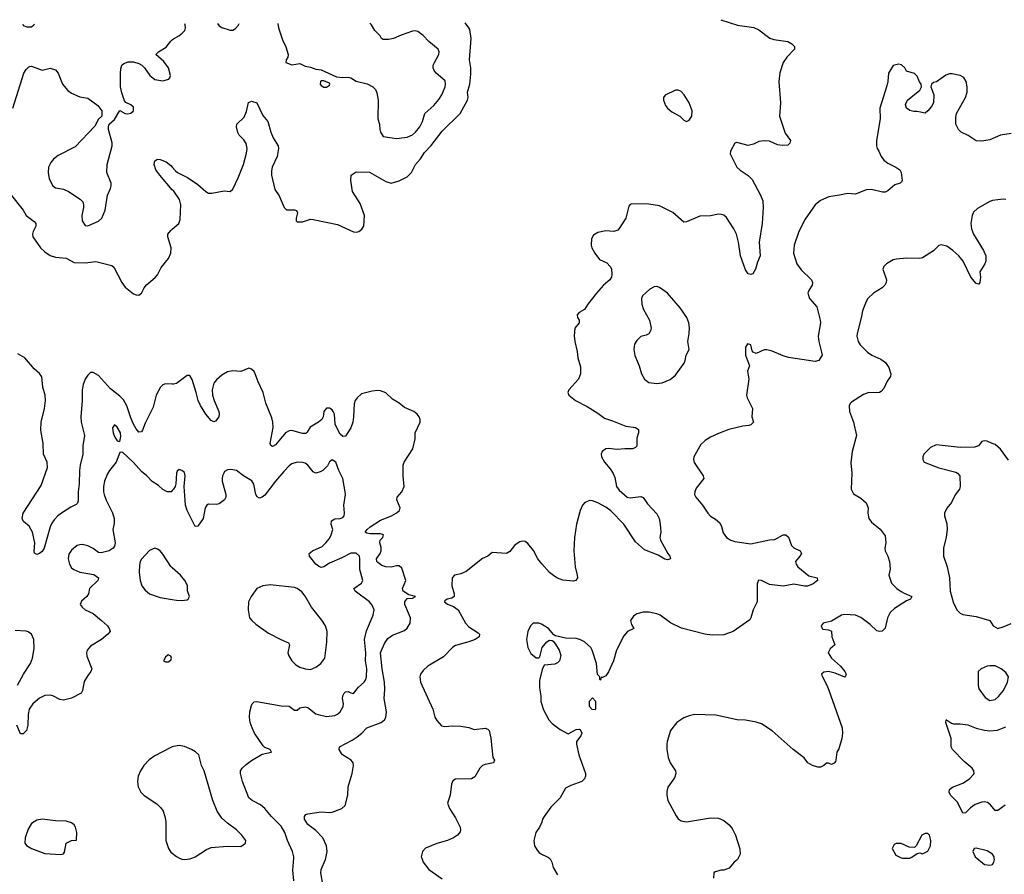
# Model space of a CAD drawing. Header units: inches. Extents: x 2057696 to 2160536, y 827480 to 1016834.
# Tile 416 of 422: x 2138863 to 2146199, y 1009879 to 1016250. Entities that reach past the tile are written whole.
import ezdxf

# ---------------------------------------------------------------- set-up
doc = ezdxf.new("R2010")
doc.units = ezdxf.units.IN
doc.header["$MEASUREMENT"] = 0
for name, color, linetype in [('C1031', 7, 'Continuous'), ('C1040', 7, 'Continuous'), ('C1041', 7, 'Continuous')]:
    doc.layers.add(name, color=color, linetype=linetype)

msp = doc.modelspace()

# ---------------------------------------------------------------- linework, layer by layer
at = {"layer": 'C1031', "color": 5}
for points, elevation in [([(2138885.6, 1016217.1), (2138890, 1016207.3), (2138915.2, 1016195.2), (2138950, 1016197.1), (2138969.3, 1016210), (2138972.1, 1016217.3)], 360), ([(2138810.9, 1015590), (2138894.7, 1015850), (2138910, 1015878.8), (2138930, 1015898.8), (2138939.3, 1015900.7), (2138950, 1015902), (2139030, 1015873), (2139090, 1015887.3), (2139130, 1015874.8), (2139150, 1015851), (2139183.1, 1015770), (2139220.5, 1015720.5), (2139250, 1015701.3), (2139310, 1015674.4), (2139370, 1015664.9), (2139444.7, 1015610), (2139474, 1015570), (2139474, 1015530), (2139450, 1015508), (2139423, 1015457), (2139277.2, 1015302.8), (2139150, 1015237.4), (2139114.4, 1015210), (2139093.9, 1015186.1), (2139077.6, 1015150), (2139074.9, 1015110), (2139083.4, 1015063.4), (2139111, 1015010), (2139130, 1014997.3), (2139190, 1014985.5), (2139226, 1014970), (2139312.8, 1014912.8), (2139332.7, 1014892.7), (2139339.1, 1014870), (2139339.1, 1014850), (2139326, 1014790), (2139328.4, 1014750), (2139350, 1014714.8), (2139370, 1014714), (2139451.2, 1014748.8), (2139475.1, 1014770), (2139499.5, 1014830), (2139518.3, 1014941.7), (2139539.5, 1014990), (2139543.7, 1015010), (2139545.2, 1015030), (2139511.5, 1015111.5), (2139515.6, 1015170), (2139553, 1015310), (2139551.2, 1015331.2), (2139525.2, 1015430), (2139524, 1015450), (2139529, 1015471), (2139570, 1015506), (2139610, 1015572), (2139650, 1015551), (2139668, 1015548), (2139690, 1015553.4), (2139711.5, 1015570), (2139710, 1015597.2), (2139690, 1015615.1), (2139652.5, 1015632.5), (2139643.7, 1015643.7), (2139623.3, 1015703.3), (2139614.7, 1015750), (2139614.3, 1015850), (2139616.3, 1015883.7), (2139624.5, 1015910), (2139638, 1015922), (2139670, 1015936.4), (2139710, 1015936.4), (2139750, 1015923.8), (2139773.4, 1015910), (2139792.7, 1015890), (2139832.5, 1015832.5), (2139870, 1015803.1), (2139930, 1015794), (2139974.5, 1015805.5), (2139982.7, 1015817.3), (2139986, 1015834), (2139971.5, 1015890), (2139937, 1015937), (2139878, 1015990), (2139897.2, 1016010), (2139954.5, 1016045.5), (2139990, 1016090.7), (2140000, 1016099)], 340), ([(2140000, 1014982.3), (2139906, 1015090), (2139876.3, 1015130), (2139865.6, 1015170), (2139870, 1015198), (2139890, 1015210.6), (2139910, 1015208), (2139953.4, 1015190), (2139990, 1015162.4), (2140000, 1015150.2)], 320), ([(2138790.9, 1014950.9), (2138888.9, 1014830), (2138910.2, 1014790.2), (2138970, 1014746.4), (2138982.6, 1014730), (2138983.1, 1014710), (2138962.8, 1014670), (2138959.2, 1014650), (2138961.8, 1014630), (2139018, 1014550), (2139050, 1014519), (2139090, 1014492.8), (2139130, 1014478.3), (2139210, 1014471.6), (2139270, 1014438.9), (2139350, 1014438), (2139430, 1014447.9), (2139550, 1014417.3), (2139564.3, 1014404.3), (2139625, 1014290), (2139650, 1014256.5), (2139710, 1014206.8), (2139730, 1014197.6), (2139750, 1014196), (2139771.2, 1014210), (2139789.7, 1014250.3), (2139807, 1014273), (2139872.6, 1014327.4), (2139890, 1014347.3), (2139917.8, 1014402.2), (2139972.8, 1014470), (2139987.8, 1014510), (2139991.4, 1014548.6), (2139965.6, 1014630), (2139967.6, 1014650), (2139990, 1014679.1), (2140000, 1014687.7)], 320), ([(2140000, 1013533), (2139950, 1013535.6), (2139930, 1013526.6), (2139912.4, 1013510), (2139879.7, 1013450), (2139857.8, 1013362.2), (2139797.8, 1013242.2), (2139777.4, 1013190), (2139770, 1013177), (2139750, 1013175.6), (2139730, 1013198.9), (2139710, 1013234), (2139690, 1013280.5), (2139661.2, 1013370), (2139635.7, 1013415.7), (2139610, 1013442.8), (2139538.5, 1013498.5), (2139450, 1013597.2), (2139410, 1013620.5), (2139390, 1013618.4), (2139370, 1013600.9), (2139351.2, 1013568.8), (2139336.1, 1013530), (2139329.5, 1013490.5), (2139329, 1013411), (2139317.5, 1013290), (2139322, 1013250), (2139345.6, 1013150), (2139332.7, 1013072.7), (2139333.8, 1013010), (2139312.5, 1012930), (2139307.9, 1012890), (2139307.1, 1012790), (2139297.6, 1012730), (2139298.2, 1012661.8), (2139293.4, 1012646.6), (2139284.1, 1012635.9), (2139243.8, 1012616.2), (2139183, 1012577), (2139148.2, 1012550), (2139119.6, 1012520.4), (2139103, 1012497), (2139091.2, 1012468.8), (2139045.5, 1012310), (2139030, 1012285.2), (2139010, 1012269.2), (2138990, 1012264), (2138973.6, 1012273.6), (2138970, 1012286), (2138975.1, 1012350), (2138958, 1012430), (2138933.7, 1012473.7), (2138892.3, 1012510), (2138880.7, 1012530), (2138888, 1012570), (2139022.5, 1012777.5), (2139069.8, 1012910.2), (2139068.7, 1012950), (2139039.2, 1013010), (2139038.1, 1013090), (2139019.8, 1013190), (2139022.6, 1013250), (2139047.5, 1013350), (2139054.4, 1013410), (2139053.1, 1013450), (2139036.2, 1013510), (2139028, 1013588), (2139011.2, 1013611.2), (2138970, 1013647), (2138900.5, 1013730), (2138850, 1013757.7)], 320), ([(2140000, 1012739), (2139991, 1012730), (2139962, 1012730), (2139930, 1012747), (2139896.4, 1012776.4), (2139850, 1012807.3), (2139810, 1012848.4), (2139770, 1012881), (2139710, 1012948.3), (2139630, 1013025.2), (2139610, 1013022), (2139581.3, 1012950), (2139532.2, 1012890), (2139516.7, 1012863.3), (2139494.6, 1012810), (2139486.3, 1012770), (2139486.5, 1012730), (2139491.5, 1012710), (2139507, 1012667), (2139553.4, 1012573.4), (2139566, 1012530), (2139565.6, 1012494.4), (2139556.5, 1012450), (2139574.4, 1012350), (2139570, 1012324.5), (2139560.3, 1012310), (2139530, 1012291), (2139470, 1012276), (2139450, 1012278.9), (2139410, 1012308), (2139370, 1012327.8), (2139330, 1012336.9), (2139310, 1012335.6), (2139290, 1012329.6), (2139250, 1012295.1), (2139230, 1012265.2), (2139223.6, 1012230), (2139233.7, 1012190), (2139250, 1012163.8), (2139265.5, 1012150), (2139310, 1012131.8), (2139414.9, 1012114.9), (2139450.4, 1012090), (2139444.9, 1012070), (2139383, 1012010), (2139374.9, 1011970), (2139364.4, 1011950), (2139324.1, 1011915.9), (2139313.4, 1011890), (2139327.2, 1011870), (2139350, 1011850.3), (2139410, 1011822), (2139473, 1011770), (2139517.3, 1011730), (2139530.8, 1011710), (2139537.3, 1011690), (2139520.7, 1011670), (2139473, 1011630), (2139390, 1011578.7), (2139366.7, 1011550), (2139361.3, 1011530), (2139364.4, 1011504.4), (2139400.5, 1011410), (2139394, 1011390), (2139370, 1011361.2), (2139343.9, 1011316.1), (2139332, 1011250), (2139321.3, 1011230), (2139250, 1011191.5), (2139190, 1011177.3), (2139161.1, 1011181.1), (2139110, 1011209.8), (2139090, 1011214.2), (2139050, 1011211.9), (2139010, 1011192.1), (2138962, 1011150), (2138933.7, 1011110), (2138924.9, 1011070), (2138922.4, 1010990), (2138913, 1010950), (2138890, 1010926), (2138870, 1010925.2), (2138841.2, 1010990)], 340), ([(2140000, 1012163.5), (2139990, 1012172.3), (2139930, 1012266), (2139910, 1012289.3), (2139890, 1012302.7), (2139870, 1012309.2), (2139830, 1012292.7), (2139770, 1012229.2), (2139760.4, 1012210), (2139755.6, 1012184.4), (2139753.7, 1012130), (2139759.5, 1012070), (2139773, 1012030), (2139796.7, 1011996.7), (2139830.8, 1011970), (2139910, 1011942), (2140000, 1011926.7)], 360), ([(2138846.6, 1011290), (2138891.8, 1011370), (2138944.2, 1011450), (2138958.3, 1011490), (2138970, 1011562), (2138968, 1011630), (2138951.6, 1011670), (2138927.2, 1011687.2), (2138910, 1011692.3), (2138830, 1011695.1)], 340), ([(2140000, 1010828), (2139990, 1010823.7), (2139870, 1010761.6), (2139827.1, 1010732.9), (2139788.2, 1010690), (2139763, 1010650), (2139744.9, 1010610), (2139740.7, 1010570), (2139745.5, 1010530), (2139764.9, 1010490), (2139790, 1010466), (2139884.4, 1010404.4), (2139915.1, 1010375.1), (2139930.7, 1010350), (2139945.5, 1010310), (2139952.1, 1010272.1), (2139952, 1010130), (2139972, 1010070), (2139990, 1010044.4), (2140000, 1010036.3)], 360)]:
    msp.add_lwpolyline(points, dxfattribs=dict(at, elevation=elevation))
for points, elevation in [([(2139570, 1013229), (2139554, 1013206), (2139559.3, 1013170), (2139570, 1013142.8), (2139590, 1013111), (2139610, 1013104.7), (2139617.1, 1013142.9), (2139613.3, 1013170), (2139590, 1013212.3)], 340), ([(2139970, 1011515.3), (2139950, 1011498), (2139934, 1011470), (2139950, 1011462), (2139970, 1011462), (2139990, 1011474), (2139994, 1011490), (2139990, 1011506)], 360), ([(2139030, 1010289.4), (2138990, 1010282.7), (2138950, 1010257.2), (2138925.5, 1010214.5), (2138904.9, 1010150), (2138901, 1010110), (2138913.4, 1010093.4), (2138950.4, 1010070.4), (2139050, 1010033.4), (2139170, 1010026), (2139188.7, 1010031.3), (2139196.4, 1010043.6), (2139210, 1010111.3), (2139250, 1010132), (2139286, 1010134), (2139288.7, 1010190), (2139279, 1010230), (2139270, 1010248), (2139250, 1010262), (2139210, 1010274), (2139130, 1010277.2)], 360)]:
    msp.add_lwpolyline(points, close=True, dxfattribs=dict(at, elevation=elevation))
at = {"layer": 'C1040', "color": 5}
for points, elevation in [([(2140054.6, 1010000), (2140070, 1009992.4), (2140090, 1009988.4), (2140130, 1009994.4), (2140145.7, 1010000)], 360), ([(2140905.3, 1009830), (2140898.8, 1009910), (2140904.4, 1010000)], 340), ([(2141123.9, 1009790), (2141105.6, 1009890), (2141110, 1009914), (2141142.2, 1009990), (2141144, 1010000)], 320), ([(2141858.4, 1010000), (2141868.7, 1009970), (2141910, 1009914), (2142010, 1009846)], 320), ([(2142807.9, 1010000), (2142814.2, 1009994.2), (2142828, 1009970), (2142838, 1009930), (2142870, 1009874)], 340), ([(2144215.9, 1010000), (2144210.8, 1009990), (2144186, 1009970), (2144150, 1009924), (2144110, 1009908.7), (2144090, 1009908.7), (2144043.6, 1009896.4), (2144034, 1009890), (2144032, 1009850)], 360), ([(2145440, 1010000), (2145450, 1009998), (2145490, 1009998), (2145495, 1010000)], 380), ([(2145993.6, 1010000), (2146050, 1009951.3), (2146090, 1009946), (2146110, 1009951.3), (2146121.2, 1009970), (2146125.2, 1009990), (2146123.9, 1010000)], 380)]:
    msp.add_lwpolyline(points, dxfattribs=dict(at, elevation=elevation))
at = {"layer": 'C1041', "color": 5}
for points, elevation in [([(2140000, 1015150.2), (2140022.6, 1015122.6), (2140038.7, 1015110), (2140112.7, 1015072.7), (2140190, 1015020.3), (2140250, 1014968), (2140270, 1014957.3), (2140295.3, 1014955.3), (2140387.2, 1014972.8), (2140430, 1014967.7), (2140450, 1014986.8), (2140490, 1015070.6), (2140530.8, 1015170), (2140553.8, 1015253.8), (2140556.5, 1015290), (2140550, 1015326), (2140533.8, 1015353.8), (2140498.4, 1015390), (2140488.3, 1015408.3), (2140477, 1015450), (2140480.9, 1015470), (2140536.4, 1015523.6), (2140553.9, 1015566.1), (2140568.3, 1015631.7), (2140590, 1015642), (2140630.4, 1015630.4), (2140674.3, 1015534.3), (2140712.7, 1015490), (2140734, 1015410), (2140752.2, 1015370), (2140788.4, 1015310), (2140792.2, 1015290), (2140780.3, 1015230), (2140744.4, 1015150), (2140738.2, 1015121.8), (2140739, 1015090), (2140763.6, 1014983.6), (2140796.2, 1014936.2), (2140832.7, 1014850), (2140850, 1014832.7), (2140910, 1014831.7), (2140926.4, 1014826.4), (2140933.7, 1014810), (2140922, 1014770), (2140922, 1014750), (2140930, 1014742), (2140970, 1014743.1), (2141030, 1014762.7), (2141050, 1014761.3), (2141230, 1014722.3), (2141350, 1014668.9), (2141370, 1014666), (2141389.7, 1014670.3), (2141413.1, 1014686.9), (2141426.3, 1014710), (2141432.3, 1014790), (2141399.5, 1014879.5), (2141343, 1014970), (2141329.6, 1015050), (2141332.7, 1015090), (2141370, 1015116.4), (2141470, 1015111.7), (2141590, 1015042.8), (2141630, 1015032.1), (2141690, 1015047.6), (2141750, 1015077.4), (2141782.9, 1015110), (2141811.8, 1015170), (2141850, 1015211.8), (2141879.4, 1015260.6), (2141929.4, 1015310.6), (2142010, 1015419), (2142145.8, 1015550), (2142200.2, 1015650), (2142204.5, 1015670), (2142199.9, 1015710), (2142217.5, 1015770), (2142224, 1015844), (2142224, 1015890), (2142214.4, 1015950), (2142226, 1016110), (2142216.2, 1016176.2), (2142209.7, 1016190), (2142181.4, 1016225.9)], 320), ([(2140000, 1016099), (2140010, 1016107.3), (2140049.6, 1016130.4), (2140073.2, 1016150), (2140092.7, 1016170), (2140099.3, 1016190), (2140097, 1016210), (2140092.1, 1016219.8)], 340), ([(2140336, 1016220.5), (2140350, 1016204), (2140370, 1016190.6), (2140430, 1016170.7), (2140450, 1016170.7), (2140470, 1016182.8), (2140490, 1016207.3), (2140498.8, 1016221)], 340), ([(2140787.1, 1016221.9), (2140792.2, 1016190), (2140820.6, 1016100.6), (2140846, 1016046), (2140863.8, 1015990), (2140860.5, 1015970), (2140848, 1015950), (2140844.9, 1015930), (2140890, 1015914), (2140950, 1015923), (2140990, 1015902), (2141030, 1015894.9), (2141070, 1015880.4), (2141110, 1015875.8), (2141224.1, 1015824.1), (2141270, 1015819.1), (2141310, 1015820.7), (2141330, 1015816), (2141370, 1015790.8), (2141452.3, 1015772.3), (2141494.8, 1015750), (2141514, 1015730), (2141524.5, 1015704.5), (2141533.4, 1015650), (2141530.7, 1015510), (2141544, 1015470), (2141544.9, 1015430), (2141550, 1015412), (2141570, 1015378.8), (2141670, 1015363.8), (2141750, 1015373.4), (2141790, 1015391.8), (2141811.1, 1015410), (2141843.9, 1015450), (2141863.8, 1015490), (2141880.4, 1015550), (2141948.3, 1015610), (2141985.6, 1015654.4), (2142008.6, 1015690), (2142032.2, 1015750), (2142036.4, 1015770), (2142032.7, 1015792.7), (2141966, 1015850), (2141949.7, 1015870), (2141943, 1015890), (2141944.7, 1015910), (2141953, 1015930), (2141986, 1015990), (2141987.8, 1016010), (2141979.6, 1016030), (2141910, 1016087), (2141870, 1016131.8), (2141830, 1016160.7), (2141810, 1016167), (2141790, 1016164.5), (2141705.7, 1016134.3), (2141648.9, 1016108.9), (2141610, 1016102), (2141570, 1016102), (2141558, 1016110), (2141548, 1016130), (2141509.4, 1016169.4), (2141485.2, 1016210), (2141471.3, 1016223.9)], 340), ([(2144087, 1016249.6), (2144210, 1016208.5), (2144332.5, 1016192.5), (2144370, 1016174.8), (2144452.5, 1016112.5), (2144482.6, 1016102.6), (2144586.3, 1016086.3), (2144616.3, 1016070), (2144635.5, 1016050), (2144635.5, 1016030), (2144577.6, 1015970), (2144550.3, 1015930), (2144527.1, 1015852.9), (2144518.9, 1015790), (2144532.2, 1015630), (2144524.4, 1015530), (2144564.9, 1015404.9), (2144606.8, 1015350), (2144601, 1015330), (2144586, 1015314), (2144547.3, 1015312.7), (2144510, 1015317), (2144450, 1015342.9), (2144410, 1015347.6), (2144370, 1015340.5), (2144330, 1015322.9), (2144290, 1015311.8), (2144206.8, 1015333.2), (2144191.1, 1015328.9), (2144158, 1015270), (2144156, 1015250), (2144204.9, 1015150), (2144230, 1015127.3), (2144290, 1015087.3), (2144318.9, 1015058.9), (2144382.5, 1014942.5), (2144398.7, 1014898.7), (2144402.8, 1014850), (2144395.6, 1014730), (2144371.8, 1014590), (2144379.5, 1014490), (2144358.8, 1014441.2), (2144344.9, 1014390), (2144324.5, 1014355.5), (2144310, 1014349), (2144290, 1014356), (2144270, 1014385.2), (2144232, 1014490), (2144217.3, 1014590), (2144202.4, 1014650), (2144182.7, 1014690), (2144130, 1014774.5), (2144110, 1014791.5), (2144090, 1014796.9), (2144070, 1014799.6), (2144010, 1014788.2), (2143930, 1014784.2), (2143830, 1014743), (2143810, 1014739.5), (2143730, 1014812.8), (2143630, 1014861.1), (2143550, 1014874), (2143423.4, 1014876.6), (2143410, 1014872.3), (2143400.3, 1014859.7), (2143378.7, 1014770), (2143330, 1014693.2), (2143318.3, 1014681.7), (2143290, 1014669.5), (2143230, 1014675.1), (2143170, 1014663.7), (2143137.1, 1014642.9), (2143122.8, 1014617.2), (2143121.6, 1014570), (2143126.4, 1014550), (2143147, 1014510), (2143182.6, 1014462.6), (2143236.7, 1014436.7), (2143262, 1014410), (2143271.7, 1014391.7), (2143275.6, 1014350), (2143271.4, 1014330), (2143258.5, 1014310), (2143212.9, 1014270), (2143160.3, 1014210), (2143096.4, 1014130), (2143070, 1014089.3), (2143030, 1014066), (2143016.3, 1014050), (2143018, 1014030), (2143030.5, 1014010), (2143030.5, 1013990), (2142999.3, 1013950), (2142993.2, 1013893.2), (2142998, 1013850), (2143017.3, 1013777.3), (2143022.4, 1013730), (2143042, 1013662), (2143041.3, 1013610), (2143026, 1013570), (2142954.8, 1013490), (2142946.8, 1013470), (2142954, 1013450), (2143003.8, 1013410), (2143090, 1013366.7), (2143170, 1013317.3), (2143220.1, 1013280.1), (2143280.3, 1013260.3), (2143378.8, 1013218.8), (2143451.3, 1013210), (2143473.8, 1013193.8), (2143474.4, 1013170), (2143462, 1013130), (2143460.7, 1013070), (2143450, 1013059.3), (2143430, 1013049.6), (2143371.6, 1013051.6), (2143313.3, 1013046.7), (2143250, 1013052.8), (2143230.3, 1013049.7), (2143202, 1013030), (2143195.5, 1013010), (2143198.4, 1012990), (2143220.3, 1012950), (2143261.7, 1012901.7), (2143285.5, 1012865.5), (2143296.4, 1012836.4), (2143309.3, 1012770), (2143330, 1012742.7), (2143390, 1012690.4), (2143410, 1012686), (2143490, 1012695.5), (2143508.1, 1012688.1), (2143540.9, 1012640.9), (2143610, 1012566), (2143627.3, 1012530), (2143634.8, 1012490), (2143638.8, 1012430), (2143631, 1012390), (2143636, 1012370), (2143690.7, 1012270), (2143706, 1012250), (2143711, 1012230), (2143690, 1012222.7), (2143670, 1012227.6), (2143618.6, 1012258.6), (2143518.4, 1012298.4), (2143450, 1012356.3), (2143364.4, 1012490), (2143267.2, 1012587.2), (2143230, 1012615.7), (2143170, 1012648.9), (2143130, 1012663.8), (2143110, 1012664.2), (2143073, 1012650), (2143055.3, 1012630), (2143037.8, 1012590), (2143010.2, 1012489.8), (2142996.5, 1012390), (2142992.4, 1012290), (2143002, 1012170), (2143017.1, 1012110), (2143018, 1012090), (2143006, 1012070), (2142990, 1012062.9), (2142910, 1012071.5), (2142870, 1012085.6), (2142850, 1012098.4), (2142809.8, 1012129.8), (2142752.4, 1012192.4), (2142722.9, 1012230), (2142690, 1012293.2), (2142650, 1012345.2), (2142630, 1012359.3), (2142610, 1012362.7), (2142590, 1012358), (2142570, 1012346), (2142550, 1012329.2), (2142514.6, 1012285.4), (2142490.5, 1012269.5), (2142383.5, 1012276.5), (2142350, 1012249.4), (2142310, 1012232.3), (2142190, 1012136.3), (2142150, 1012119.3), (2142103, 1012110), (2142084, 1012090), (2142081.3, 1012030), (2142100.2, 1011970), (2142099.5, 1011950), (2142082.9, 1011937.1), (2142048.5, 1011930), (2142030, 1011917.3), (2142027.4, 1011910), (2142050, 1011892.4), (2142095.9, 1011875.9), (2142130.9, 1011850.9), (2142185.3, 1011750), (2142210, 1011724.6), (2142279.2, 1011679.2), (2142287.7, 1011670), (2142287.3, 1011650), (2142256.3, 1011630), (2142209.4, 1011610.6), (2142110, 1011583.5), (2142090, 1011570.9), (2142020.8, 1011499.3), (2141904.9, 1011430), (2141870, 1011398.7), (2141850.3, 1011370), (2141844.7, 1011350), (2141848.1, 1011310), (2141940.3, 1011110), (2141957, 1011050), (2141970, 1011024.9), (2142006.6, 1010986.6), (2142030, 1010980.4), (2142090, 1010986.7), (2142150, 1010984.2), (2142210, 1010972.7), (2142250, 1010957.3), (2142330, 1010967.3), (2142350, 1010961), (2142361, 1010950), (2142373.2, 1010893.2), (2142388.4, 1010748.4), (2142401, 1010730), (2142392, 1010710), (2142330, 1010698.4), (2142310, 1010689.4), (2142290, 1010669.2), (2142253.5, 1010606.5), (2142230, 1010589.3), (2142111.1, 1010588.9), (2142090, 1010575.3), (2142080.7, 1010550), (2142070.8, 1010470), (2142050.7, 1010410), (2142064, 1010370), (2142110, 1010298.8), (2142145.5, 1010230), (2142147.7, 1010210), (2142143.4, 1010196.6), (2142124, 1010170), (2142094.8, 1010150), (2142050.8, 1010130), (2141970, 1010107.4), (2141886.8, 1010073.2), (2141864.2, 1010050), (2141854.9, 1010010), (2141858.4, 1010000)], 320), ([(2146250, 1015401.6), (2146170, 1015388.5), (2146090, 1015354.3), (2146030, 1015345.1), (2145990, 1015346.3), (2145930, 1015385.1), (2145877.2, 1015410), (2145858, 1015430), (2145838.4, 1015470), (2145837.5, 1015522.5), (2145842.7, 1015550), (2145909.3, 1015670), (2145920.9, 1015710), (2145922.7, 1015750), (2145915.1, 1015790), (2145897.5, 1015817.5), (2145870, 1015832.7), (2145810, 1015846), (2145790, 1015845.2), (2145764.1, 1015835.9), (2145692.8, 1015787.2), (2145670, 1015781.2), (2145656, 1015770), (2145650.7, 1015750), (2145673, 1015690), (2145670.6, 1015630), (2145656.7, 1015603.3), (2145630, 1015569), (2145610, 1015554), (2145550, 1015566), (2145525.6, 1015565.6), (2145493.6, 1015573.6), (2145468.9, 1015588.9), (2145463.1, 1015616.9), (2145478, 1015650), (2145570, 1015724.7), (2145582, 1015750), (2145579, 1015770), (2145566.6, 1015786.6), (2145550, 1015828), (2145530, 1015848.7), (2145470, 1015866), (2145458, 1015890), (2145433.6, 1015913.6), (2145410, 1015919), (2145370, 1015908.7), (2145336, 1015850), (2145331, 1015790), (2145322.8, 1015757.2), (2145271, 1015590), (2145274.8, 1015510), (2145247.3, 1015350), (2145246, 1015310), (2145250.8, 1015290), (2145264.7, 1015270), (2145281, 1015230), (2145302, 1015202), (2145330, 1015180.7), (2145390, 1015150.5), (2145419.1, 1015130), (2145430.7, 1015110), (2145438.8, 1015050), (2145436.3, 1015043.7), (2145422, 1015030), (2145382, 1015018), (2145330, 1014974), (2145310, 1014964), (2145290, 1014962.7), (2145210, 1014982.9), (2145170, 1014980.7), (2145090.4, 1014949.6), (2145030, 1014954.5), (2144970, 1014940.7), (2144892, 1014930), (2144830, 1014902), (2144790.4, 1014869.7), (2144716.2, 1014763.8), (2144668.5, 1014670), (2144632.2, 1014570), (2144628.7, 1014510), (2144652, 1014430), (2144685.3, 1014385.3), (2144763, 1014310), (2144770.6, 1014290), (2144767.7, 1014270), (2144743.6, 1014236.4), (2144735.8, 1014210), (2144746.7, 1014170), (2144802, 1014110), (2144827.4, 1014010), (2144830.3, 1013990), (2144811.3, 1013890), (2144816.5, 1013850), (2144837.1, 1013770), (2144840.7, 1013750), (2144837.5, 1013742.5), (2144816, 1013710), (2144790, 1013700.7), (2144590, 1013731.1), (2144550, 1013744), (2144470, 1013779.7), (2144430.5, 1013789.5), (2144410, 1013789.4), (2144350, 1013762), (2144328, 1013770), (2144321.2, 1013781.2), (2144310, 1013826), (2144286.4, 1013833.6), (2144271.6, 1013808.4), (2144271.3, 1013750), (2144301, 1013670), (2144284.7, 1013630), (2144296.3, 1013570), (2144278.8, 1013450), (2144284, 1013430), (2144322, 1013350), (2144317.3, 1013290), (2144330, 1013248.7), (2144311.3, 1013230), (2144295.8, 1013224.2), (2144250, 1013218.4), (2144146.4, 1013193.6), (2144070, 1013165.6), (2144010, 1013137.4), (2143970, 1013112.6), (2143936.6, 1013083.4), (2143885.3, 1012990), (2143883.6, 1012970), (2143888.2, 1012948.2), (2143954.8, 1012850), (2143958.8, 1012830), (2143903.6, 1012756.4), (2143892.2, 1012730), (2143890.4, 1012710), (2143900.4, 1012690), (2143950, 1012630.5), (2143990.4, 1012570), (2144009.1, 1012549.1), (2144046.4, 1012526.4), (2144078, 1012498), (2144092.8, 1012472.7), (2144105.2, 1012425.2), (2144128.8, 1012390), (2144161.6, 1012370), (2144190, 1012360.2), (2144310, 1012341.8), (2144450, 1012371.7), (2144490, 1012374.4), (2144550, 1012408.2), (2144570.3, 1012410.3), (2144591.8, 1012391.8), (2144613.4, 1012330), (2144630, 1012313.4), (2144678.8, 1012290), (2144687.3, 1012270), (2144676.3, 1012250), (2144642.8, 1012210), (2144647.3, 1012190), (2144660.7, 1012170), (2144743, 1012103), (2144804.7, 1012090), (2144806.8, 1012070), (2144775.1, 1012044.9), (2144732.1, 1012027.9), (2144710, 1012027.7), (2144630, 1012042.6), (2144550, 1012026), (2144450, 1012038.4), (2144390, 1012069.3), (2144367.3, 1012072.7), (2144356.8, 1012043.2), (2144357.1, 1011910), (2144327.7, 1011850), (2144310.7, 1011790), (2144303, 1011777), (2144178.8, 1011690), (2144110, 1011663.1), (2144022.2, 1011662.2), (2143968.2, 1011668.2), (2143792.9, 1011712.9), (2143712.5, 1011752.5), (2143635.3, 1011810), (2143610, 1011821.2), (2143552.1, 1011832.1), (2143507.3, 1011832.7), (2143459.8, 1011820.2), (2143436.8, 1011803.2), (2143414.8, 1011770), (2143422, 1011742), (2143438, 1011710), (2143390.3, 1011689.7), (2143363.4, 1011656.6), (2143310.5, 1011550), (2143286, 1011470), (2143250, 1011388.7), (2143230, 1011358), (2143206, 1011346), (2143194, 1011346), (2143190, 1011326), (2143186, 1011330), (2143186, 1011350), (2143169, 1011369), (2143161.2, 1011450), (2143129.2, 1011550), (2143119, 1011570), (2143071.4, 1011611.4), (2143035.3, 1011630), (2143010, 1011636.2), (2142930, 1011639.3), (2142855.3, 1011655.3), (2142843.1, 1011663.1), (2142802, 1011710), (2142750, 1011744.5), (2142730, 1011751.7), (2142687.7, 1011750), (2142668, 1011730), (2142648.4, 1011690), (2142639.3, 1011630), (2142648, 1011570), (2142670, 1011524.7), (2142710, 1011492), (2142730, 1011492), (2142739, 1011501), (2142755.3, 1011570), (2142790, 1011611.3), (2142810, 1011624.7), (2142830, 1011622), (2142836.9, 1011616.9), (2142855.3, 1011595.3), (2142881, 1011550), (2142894, 1011510), (2142884.7, 1011470), (2142870, 1011455.3), (2142850, 1011445.2), (2142770, 1011438), (2142754.4, 1011405.6), (2142735.9, 1011324.1), (2142735.5, 1011270), (2142745.5, 1011210), (2142746.6, 1011166.6), (2142765.5, 1011105.5), (2142805.5, 1011030), (2142830, 1011003), (2142890, 1010958), (2142950, 1010926), (2143010, 1010958.8), (2143030, 1010962), (2143038, 1010958), (2143052, 1010930), (2143044.7, 1010910), (2143012, 1010870), (2143011, 1010850), (2143028.2, 1010770), (2143077.3, 1010630), (2143077.3, 1010610), (2143070.8, 1010590), (2143050.4, 1010569.6), (2142970, 1010540.9), (2142930, 1010521.2), (2142890.8, 1010450), (2142820.9, 1010379.1), (2142770.7, 1010310), (2142757.3, 1010290), (2142752.5, 1010267.5), (2142734.8, 1010230), (2142707.3, 1010190), (2142693.4, 1010130), (2142699.1, 1010090), (2142718, 1010058), (2142736.7, 1010036.7), (2142803.8, 1010003.8), (2142807.9, 1010000)], 340), ([(2140000, 1014687.7), (2140049.4, 1014730), (2140058.8, 1014761.2), (2140062.9, 1014870), (2140052.5, 1014910), (2140010.4, 1014970.4), (2140000, 1014982.3)], 320), ([(2146210, 1014909.4), (2146190, 1014912), (2146110, 1014902.7), (2146090, 1014895.1), (2145998.5, 1014841.5), (2145970, 1014814), (2145959.3, 1014790), (2145950.4, 1014729.6), (2145955.3, 1014690), (2145968.7, 1014650), (2146044, 1014530), (2146060.7, 1014490), (2146060.7, 1014450), (2146054, 1014430), (2146017.3, 1014370), (2146020.7, 1014330), (2146016, 1014290), (2146010, 1014278), (2145990, 1014284), (2145950, 1014329.3), (2145891.5, 1014450), (2145860.7, 1014490), (2145816, 1014530), (2145770, 1014562), (2145728.3, 1014571.7), (2145710, 1014566), (2145670, 1014526), (2145590, 1014473.2), (2145570, 1014469.4), (2145471.9, 1014471.9), (2145396.1, 1014463.9), (2145370, 1014458.4), (2145321, 1014430), (2145301, 1014410), (2145294.8, 1014390), (2145321.6, 1014310), (2145319.3, 1014290), (2145308.2, 1014270), (2145288, 1014250), (2145223, 1014210), (2145182.4, 1014170), (2145168.5, 1014150), (2145141.8, 1014078.2), (2145133, 1014027), (2145102.4, 1013910), (2145100.4, 1013890), (2145110.5, 1013850), (2145126, 1013826), (2145179.1, 1013770), (2145210.7, 1013750), (2145278, 1013718), (2145313.3, 1013693.3), (2145338, 1013658), (2145354, 1013610), (2145350.4, 1013590), (2145325.9, 1013554.1), (2145300, 1013500), (2145282.2, 1013477.8), (2145270, 1013469.7), (2145250, 1013467.3), (2145190.4, 1013469.6), (2145150, 1013456.2), (2145061.4, 1013398.6), (2145050.4, 1013389.6), (2145041.6, 1013370), (2145046.4, 1013330), (2145074, 1013250), (2145097.3, 1013150), (2145066, 1013030), (2145054.4, 1012945.6), (2145062, 1012870), (2145058.8, 1012750), (2145076.3, 1012716.3), (2145130, 1012682), (2145168.5, 1012648.5), (2145184, 1012610), (2145181.6, 1012570), (2145190.4, 1012530), (2145210, 1012503), (2145272.7, 1012452.7), (2145310, 1012401), (2145317.1, 1012350), (2145308.2, 1012310), (2145310.5, 1012290), (2145330.5, 1012250), (2145343, 1012210), (2145347.5, 1012152.5), (2145338, 1012110), (2145357.3, 1012050), (2145397.3, 1012010), (2145430, 1011988.2), (2145453.7, 1011973.7), (2145510.8, 1011950), (2145498.8, 1011930), (2145470, 1011917.6), (2145380.4, 1011859.6), (2145348.4, 1011830), (2145328.5, 1011790), (2145310, 1011714), (2145288.5, 1011691.5), (2145270, 1011688.3), (2145250, 1011694.7), (2145199.9, 1011739.9), (2145130, 1011792.8), (2145089.2, 1011810.8), (2145010, 1011814.7), (2144986.8, 1011810), (2144910, 1011765.2), (2144850, 1011752), (2144834, 1011730), (2144841, 1011710), (2144846.4, 1011706.4), (2144890, 1011700.7), (2144910.4, 1011690.4), (2144914, 1011650), (2144936.3, 1011590), (2144901.5, 1011558.5), (2144886.4, 1011530), (2144910.3, 1011490.3), (2144978, 1011430), (2145010.7, 1011390), (2145021, 1011370), (2145014, 1011350), (2145010.9, 1011349.1), (2144938.3, 1011378.3), (2144890, 1011389.6), (2144853.2, 1011386.8), (2144837.3, 1011370), (2144843, 1011350), (2144876.4, 1011290), (2144891.8, 1011251.8), (2144990.5, 1010969.5), (2144993.4, 1010930), (2144987.3, 1010890), (2144966.4, 1010813.6), (2144951.3, 1010790), (2144944.7, 1010730), (2144939.8, 1010720.2), (2144930, 1010708), (2144910, 1010698), (2144890, 1010708), (2144872.7, 1010707.3), (2144854, 1010690), (2144830, 1010678), (2144810, 1010678), (2144770, 1010689.2), (2144735.3, 1010710), (2144706.6, 1010746.6), (2144626.6, 1010810), (2144470, 1010948.7), (2144390, 1010999.3), (2144350, 1011014), (2144270, 1011027), (2144208, 1011030), (2144050, 1011065.6), (2143890, 1011069.4), (2143850, 1011060.9), (2143810, 1011045.2), (2143758.8, 1011010), (2143710.7, 1010950), (2143686, 1010870), (2143683.8, 1010850), (2143683.8, 1010810), (2143693.4, 1010750), (2143710.4, 1010710.4), (2143747.7, 1010650), (2143750.5, 1010630), (2143741.7, 1010598.3), (2143692, 1010528), (2143684.2, 1010495.8), (2143684.2, 1010470), (2143692.4, 1010430), (2143754.4, 1010314.4), (2143770, 1010293.4), (2143790, 1010278), (2143830, 1010270.4), (2144010, 1010299.1), (2144070, 1010297.3), (2144110, 1010279.1), (2144150, 1010246.8), (2144170, 1010221), (2144195.5, 1010170), (2144227.5, 1010067.5), (2144230, 1010028), (2144215.9, 1010000)], 360), ([(2141144, 1010000), (2141152.8, 1010050), (2141149.8, 1010090), (2141120.3, 1010150), (2141070, 1010206.4), (2141009.6, 1010250), (2140985.6, 1010290), (2140984.5, 1010310), (2140994.8, 1010325.2), (2141010, 1010330.4), (2141110, 1010343.7), (2141170, 1010338.7), (2141190, 1010343.1), (2141262.7, 1010370), (2141287.5, 1010392.5), (2141307.7, 1010470), (2141310.7, 1010530), (2141339.8, 1010630), (2141349.6, 1010690), (2141347, 1010710), (2141332.7, 1010730), (2141269, 1010770), (2141260.1, 1010780.1), (2141242.7, 1010810), (2141245.2, 1010830), (2141340.3, 1010879.7), (2141376.3, 1010903.7), (2141411.2, 1010930), (2141448.1, 1010971.9), (2141555, 1011010), (2141579.8, 1011030), (2141590, 1011047.4), (2141595.6, 1011090), (2141577.7, 1011190), (2141583, 1011257), (2141580.6, 1011310), (2141562.6, 1011410), (2141551.9, 1011530), (2141581.2, 1011598.8), (2141604.5, 1011635.5), (2141639.6, 1011660.4), (2141730, 1011697.3), (2141750, 1011713.5), (2141772.5, 1011750), (2141775.2, 1011790), (2141733.5, 1011890), (2141732.4, 1011910), (2141750, 1011933.8), (2141790, 1011938.5), (2141811, 1011950), (2141762.7, 1011962.7), (2141721, 1011990), (2141714.8, 1012010), (2141738.8, 1012070), (2141710, 1012160.9), (2141690, 1012179.5), (2141670, 1012178.7), (2141630, 1012167.2), (2141590, 1012169.8), (2141561.1, 1012181.1), (2141530, 1012203.6), (2141524.2, 1012210), (2141521.6, 1012230), (2141548.7, 1012270), (2141555, 1012290), (2141556.2, 1012316.2), (2141545.1, 1012350), (2141547.8, 1012370), (2141569.6, 1012390), (2141573.6, 1012410), (2141550, 1012417.2), (2141476.1, 1012416.1), (2141450, 1012422.4), (2141438, 1012430), (2141451.5, 1012450), (2141473.3, 1012470), (2141550, 1012519.6), (2141631.8, 1012550), (2141667.3, 1012570), (2141692, 1012590), (2141698, 1012610), (2141672, 1012670), (2141675.1, 1012690), (2141710, 1012730.7), (2141727.8, 1012770), (2141720.4, 1012850), (2141719.7, 1012930), (2141728.1, 1012951.9), (2141792, 1013050), (2141810, 1013124.7), (2141809.7, 1013170), (2141846.2, 1013250), (2141847.6, 1013270), (2141840.3, 1013290), (2141824.8, 1013310), (2141799.8, 1013330), (2141730, 1013358.8), (2141691.1, 1013390), (2141641.4, 1013421.4), (2141590, 1013467.3), (2141550, 1013483.9), (2141530, 1013486.3), (2141490, 1013480.9), (2141410, 1013459.8), (2141376.9, 1013430), (2141362.6, 1013410), (2141354.2, 1013385.8), (2141351.1, 1013290), (2141345.2, 1013250), (2141330, 1013207.3), (2141290, 1013145.6), (2141270, 1013141.6), (2141250, 1013159.6), (2141230, 1013197.6), (2141214.2, 1013234.2), (2141207.9, 1013310), (2141198.9, 1013330), (2141190, 1013341.5), (2141170, 1013354.4), (2141150, 1013352.9), (2141129.1, 1013330), (2141124, 1013290), (2141114.9, 1013270), (2141090, 1013248.5), (2141026.8, 1013213.2), (2141004.9, 1013175.1), (2140994.4, 1013165.6), (2140970, 1013165.1), (2140890, 1013186.1), (2140870, 1013184.9), (2140842.7, 1013170), (2140770, 1013079.2), (2140747, 1013067), (2140735.2, 1013075.2), (2140729.9, 1013089.9), (2140751.8, 1013210), (2140749.9, 1013250), (2140742.1, 1013282.1), (2140696.1, 1013390), (2140678, 1013470), (2140640.4, 1013550), (2140618, 1013610), (2140610, 1013626), (2140590, 1013644.5), (2140570, 1013651.8), (2140510, 1013627.3), (2140450, 1013632.8), (2140410, 1013625.6), (2140370, 1013600.2), (2140330, 1013564.5), (2140310, 1013538.8), (2140296.2, 1013490), (2140299.8, 1013450), (2140311.6, 1013410), (2140347, 1013330), (2140348.4, 1013311.6), (2140345.5, 1013290), (2140322, 1013258), (2140310, 1013252.7), (2140290, 1013260.9), (2140250, 1013309.6), (2140210, 1013372.4), (2140192, 1013410), (2140178, 1013470), (2140147, 1013567), (2140130, 1013598), (2140110, 1013596.2), (2140030, 1013537.4), (2140010, 1013532.5), (2140000, 1013533)], 320), ([(2146230, 1012965.1), (2146170, 1013049.2), (2146130, 1013084), (2146109.3, 1013089.3), (2146070, 1013108.7), (2146050, 1013109), (2146030, 1013104), (2146007.3, 1013072.7), (2145976.7, 1013063.3), (2145870, 1013060.5), (2145690, 1013081.2), (2145650, 1013061.2), (2145598.8, 1013010), (2145590.7, 1012990), (2145590.7, 1012970), (2145601, 1012950), (2145710, 1012908.2), (2145837, 1012877), (2145850.8, 1012870), (2145867.3, 1012850), (2145870.6, 1012770), (2145866, 1012750), (2145832.8, 1012707.2), (2145804.9, 1012650), (2145770, 1012609.2), (2145752.7, 1012570), (2145754, 1012550), (2145770.3, 1012490.3), (2145772.8, 1012452.8), (2145764.4, 1012390), (2145746.6, 1012313.4), (2145745.7, 1012250), (2145773.8, 1012170), (2145791.5, 1012090), (2145796.1, 1011990), (2145820.2, 1011900.2), (2145847.6, 1011847.6), (2145870, 1011825.5), (2145890, 1011815.5), (2145990, 1011800.5), (2146090, 1011771.3), (2146116, 1011730), (2146150, 1011710.8), (2146190, 1011723), (2146250, 1011748)], 380), ([(2140904.4, 1010000), (2140905.1, 1010010), (2140896, 1010050), (2140858.8, 1010130), (2140838.4, 1010190), (2140810, 1010236.8), (2140738.5, 1010310), (2140690, 1010368.8), (2140656.7, 1010396.6), (2140594, 1010430), (2140569.8, 1010449.8), (2140523.5, 1010570), (2140507.6, 1010630), (2140507.3, 1010650), (2140520.7, 1010670), (2140550, 1010698.4), (2140590, 1010726.7), (2140670, 1010773.4), (2140739, 1010790), (2140728.7, 1010810), (2140690, 1010823.7), (2140676.4, 1010836.4), (2140612.8, 1010930), (2140594.7, 1010970), (2140579.6, 1011010), (2140574.5, 1011050), (2140578.4, 1011090), (2140590, 1011138), (2140595.1, 1011150), (2140610, 1011164.9), (2140630, 1011166.4), (2140810, 1011135.8), (2140870, 1011132.7), (2140910, 1011103.1), (2140930, 1011103.6), (2140950, 1011119.2), (2140990, 1011127.1), (2141010, 1011122.8), (2141070, 1011075.8), (2141087.3, 1011070), (2141150, 1011054.3), (2141210, 1011063.2), (2141230, 1011071.8), (2141249.7, 1011090), (2141272.6, 1011130), (2141275.8, 1011150), (2141268.6, 1011190), (2141269.7, 1011210), (2141280.9, 1011230), (2141290, 1011239.1), (2141310, 1011240.7), (2141330, 1011230.7), (2141350, 1011227.3), (2141387, 1011273), (2141430, 1011310.4), (2141441.7, 1011330), (2141447, 1011353), (2141448.2, 1011410), (2141439.8, 1011470), (2141441.2, 1011530), (2141432.5, 1011630), (2141445.8, 1011694.2), (2141496.9, 1011810), (2141503, 1011850), (2141490, 1011886), (2141470, 1011909.6), (2141361.1, 1011990), (2141351.8, 1012010), (2141410, 1012047.9), (2141420.4, 1012070), (2141397, 1012150), (2141398.3, 1012230), (2141393.9, 1012250), (2141370, 1012274), (2141330, 1012273), (2141262, 1012238), (2141170, 1012199), (2141130, 1012170.9), (2141110, 1012166.4), (2141090, 1012174.7), (2141070, 1012191.3), (2141023, 1012250), (2141019.6, 1012270), (2141043.7, 1012290), (2141116.4, 1012323.6), (2141144.8, 1012350), (2141170, 1012383.2), (2141184, 1012410), (2141194.8, 1012450), (2141183.5, 1012490), (2141185.5, 1012514.5), (2141212, 1012528), (2141250, 1012530.3), (2141270, 1012538.7), (2141280.5, 1012550), (2141283.5, 1012570), (2141278.8, 1012630), (2141289.7, 1012709.7), (2141288.4, 1012730), (2141269.7, 1012830), (2141240.7, 1012890), (2141219.5, 1012950), (2141190, 1012969.3), (2141170, 1012953.2), (2141155.6, 1012924.4), (2141122, 1012890), (2141101.5, 1012878.5), (2141070, 1012869.8), (2141050, 1012879.8), (2141010, 1012928.7), (2140990, 1012942.5), (2140970, 1012949.8), (2140930, 1012951.8), (2140890, 1012937.6), (2140870, 1012923.5), (2140830, 1012882), (2140768.5, 1012810), (2140690, 1012704.2), (2140670, 1012689.6), (2140650, 1012682.7), (2140632.3, 1012692.3), (2140622.7, 1012710), (2140608.2, 1012788.2), (2140591.3, 1012811.3), (2140529.4, 1012850), (2140479, 1012890), (2140437.1, 1012897.1), (2140410, 1012893.5), (2140390, 1012880.5), (2140382.8, 1012870), (2140372.9, 1012850), (2140370.3, 1012830), (2140370.3, 1012809.7), (2140398.3, 1012710), (2140397.6, 1012690), (2140388.9, 1012671.1), (2140350, 1012640.5), (2140330, 1012635.8), (2140270, 1012636.9), (2140257.3, 1012630), (2140245.3, 1012610), (2140228.7, 1012530), (2140190, 1012474.5), (2140170, 1012472.7), (2140109.8, 1012590), (2140098.2, 1012630), (2140089.4, 1012770), (2140097, 1012850), (2140090, 1012874), (2140070, 1012889), (2140050, 1012895.3), (2140036, 1012884), (2140030.9, 1012869.1), (2140027.3, 1012790), (2140020.7, 1012770), (2140010, 1012749), (2140000, 1012739)], 340), ([(2140000, 1011926.7), (2140030, 1011921.6), (2140070, 1011920.4), (2140110, 1011926), (2140119, 1011930), (2140129.2, 1011950), (2140112.1, 1011992.1), (2140112.1, 1012032.1), (2140092.7, 1012070), (2140060.9, 1012110), (2140000, 1012163.5)], 360), ([(2146205.2, 1010394.8), (2146150, 1010355.4), (2146130, 1010355.1), (2146096.1, 1010396.1), (2146073.2, 1010413.2), (2146050, 1010418.4), (2146030, 1010417.1), (2145980.6, 1010399.4), (2145946.3, 1010373.7), (2145910, 1010337.4), (2145890, 1010334.5), (2145850, 1010417.7), (2145798.3, 1010470), (2145786.6, 1010490), (2145789.6, 1010510), (2145812, 1010528), (2145890, 1010558.5), (2145939.6, 1010590), (2145970, 1010622), (2145974.3, 1010630), (2145972.8, 1010650), (2145959.7, 1010670), (2145899.4, 1010719.4), (2145811.6, 1010810), (2145803.6, 1010830), (2145801.6, 1010890), (2145764, 1011010), (2145766, 1011030), (2145768.9, 1011031.1), (2145805.5, 1011005.5), (2145820.4, 1011000.4), (2145870, 1011001), (2145927.2, 1010992.8), (2145990, 1010968.4), (2146050, 1010952.9), (2146090, 1010948.4), (2146147.2, 1010952.8), (2146210, 1010978.2)], 360), ([(2140145.7, 1010000), (2140170, 1010008.7), (2140255.5, 1010064.5), (2140290, 1010079.5), (2140410, 1010087.7), (2140510, 1010086), (2140546, 1010110), (2140548, 1010130), (2140519, 1010170), (2140479.3, 1010210), (2140410, 1010259.5), (2140370, 1010298.4), (2140333.3, 1010350), (2140303.1, 1010430), (2140236.8, 1010650), (2140218.5, 1010690), (2140197, 1010770), (2140172.7, 1010792.7), (2140144, 1010810), (2140090, 1010831.8), (2140050, 1010838), (2140010, 1010832.3), (2140000, 1010828)], 360), ([(2145495, 1010000), (2145510, 1010006), (2145550, 1010034), (2145570, 1010038), (2145590, 1010031.3), (2145630, 1010052), (2145649, 1010090), (2145652, 1010130), (2145641.2, 1010170), (2145630, 1010184), (2145610, 1010184), (2145584.7, 1010170), (2145542, 1010090), (2145530, 1010078), (2145490, 1010082), (2145430, 1010108), (2145392.7, 1010107.3), (2145378, 1010102), (2145362, 1010070), (2145390, 1010022), (2145430, 1010002), (2145440, 1010000)], 380), ([(2146123.9, 1010000), (2146122.7, 1010010), (2146110, 1010029), (2146070, 1010054.5), (2145990, 1010073.2), (2145974, 1010070), (2145964.7, 1010050), (2145982, 1010010), (2145993.6, 1010000)], 380), ([(2140000, 1010036.3), (2140030, 1010012.2), (2140054.6, 1010000)], 360)]:
    msp.add_lwpolyline(points, dxfattribs=dict(at, elevation=elevation))
for points, elevation in [([(2141130, 1015794), (2141110, 1015794), (2141104.7, 1015790), (2141101, 1015770), (2141110, 1015758), (2141130, 1015746), (2141150, 1015746), (2141170, 1015762), (2141173.2, 1015770), (2141170, 1015775.3)], 340), ([(2143770, 1015725.1), (2143750, 1015723.5), (2143671.9, 1015688.1), (2143660.5, 1015670), (2143659.5, 1015650), (2143674.3, 1015610), (2143690, 1015588.9), (2143722.3, 1015562.3), (2143781.6, 1015530), (2143810, 1015500.7), (2143830, 1015490.7), (2143850, 1015500.7), (2143871.5, 1015530), (2143872.4, 1015570), (2143850.7, 1015630), (2143812.5, 1015690), (2143790, 1015714.7)], 320), ([(2143610, 1014261.2), (2143590, 1014259.3), (2143558.8, 1014241.2), (2143502.8, 1014190), (2143494.8, 1014170), (2143497.3, 1014130), (2143510.8, 1014090), (2143554, 1014010), (2143566.8, 1013950), (2143562.8, 1013930), (2143550, 1013908.7), (2143530, 1013897.2), (2143490, 1013889), (2143460.9, 1013859.1), (2143443, 1013830), (2143438, 1013790), (2143446.6, 1013746.6), (2143479.3, 1013670), (2143496.4, 1013610), (2143517.1, 1013570), (2143550, 1013544.2), (2143610, 1013537.6), (2143650, 1013543.1), (2143710, 1013568.5), (2143750, 1013599.3), (2143813, 1013690), (2143821.3, 1013710), (2143827.3, 1013750), (2143851.6, 1013790), (2143840.4, 1013850), (2143851.1, 1013910), (2143853.4, 1013953.4), (2143848.4, 1013990), (2143833, 1014030), (2143782.7, 1014102.7), (2143689, 1014210), (2143630, 1014254)], 340), ([(2140730, 1012036.5), (2140674.8, 1012030), (2140630.4, 1012010), (2140586.4, 1011950), (2140568.4, 1011910), (2140564, 1011850), (2140576, 1011790), (2140591.3, 1011770), (2140623.4, 1011743.4), (2140717.5, 1011677.5), (2140808.1, 1011628.1), (2140864.9, 1011604.9), (2140873.4, 1011590), (2140860.7, 1011530), (2140868, 1011508), (2140890.5, 1011470.5), (2140921.1, 1011441.1), (2140950, 1011424), (2140990, 1011410.6), (2141030, 1011405.5), (2141070, 1011422.4), (2141107, 1011450), (2141135.4, 1011490), (2141152.1, 1011610), (2141154.5, 1011690), (2141141, 1011730), (2141114.2, 1011774.2), (2141037.6, 1011870), (2140990, 1011952.3), (2140964.9, 1011984.9), (2140930, 1012009.7), (2140910, 1012016.8)], 360), ([(2146090, 1011434), (2146070, 1011429.7), (2146026.8, 1011410), (2146002.8, 1011390), (2146003.8, 1011290), (2146010, 1011260.7), (2146055.9, 1011195.9), (2146090, 1011175.3), (2146130, 1011181.3), (2146156.6, 1011203.4), (2146193, 1011250), (2146223.6, 1011310), (2146229.6, 1011350), (2146210, 1011382), (2146175.1, 1011410), (2146130, 1011432.1)], 380), ([(2143150, 1011106), (2143127.3, 1011107.3), (2143108, 1011130), (2143109, 1011170), (2143130, 1011194), (2143152, 1011170), (2143154, 1011110)], 340)]:
    msp.add_lwpolyline(points, close=True, dxfattribs=dict(at, elevation=elevation))

doc.saveas('drawing.dxf')
